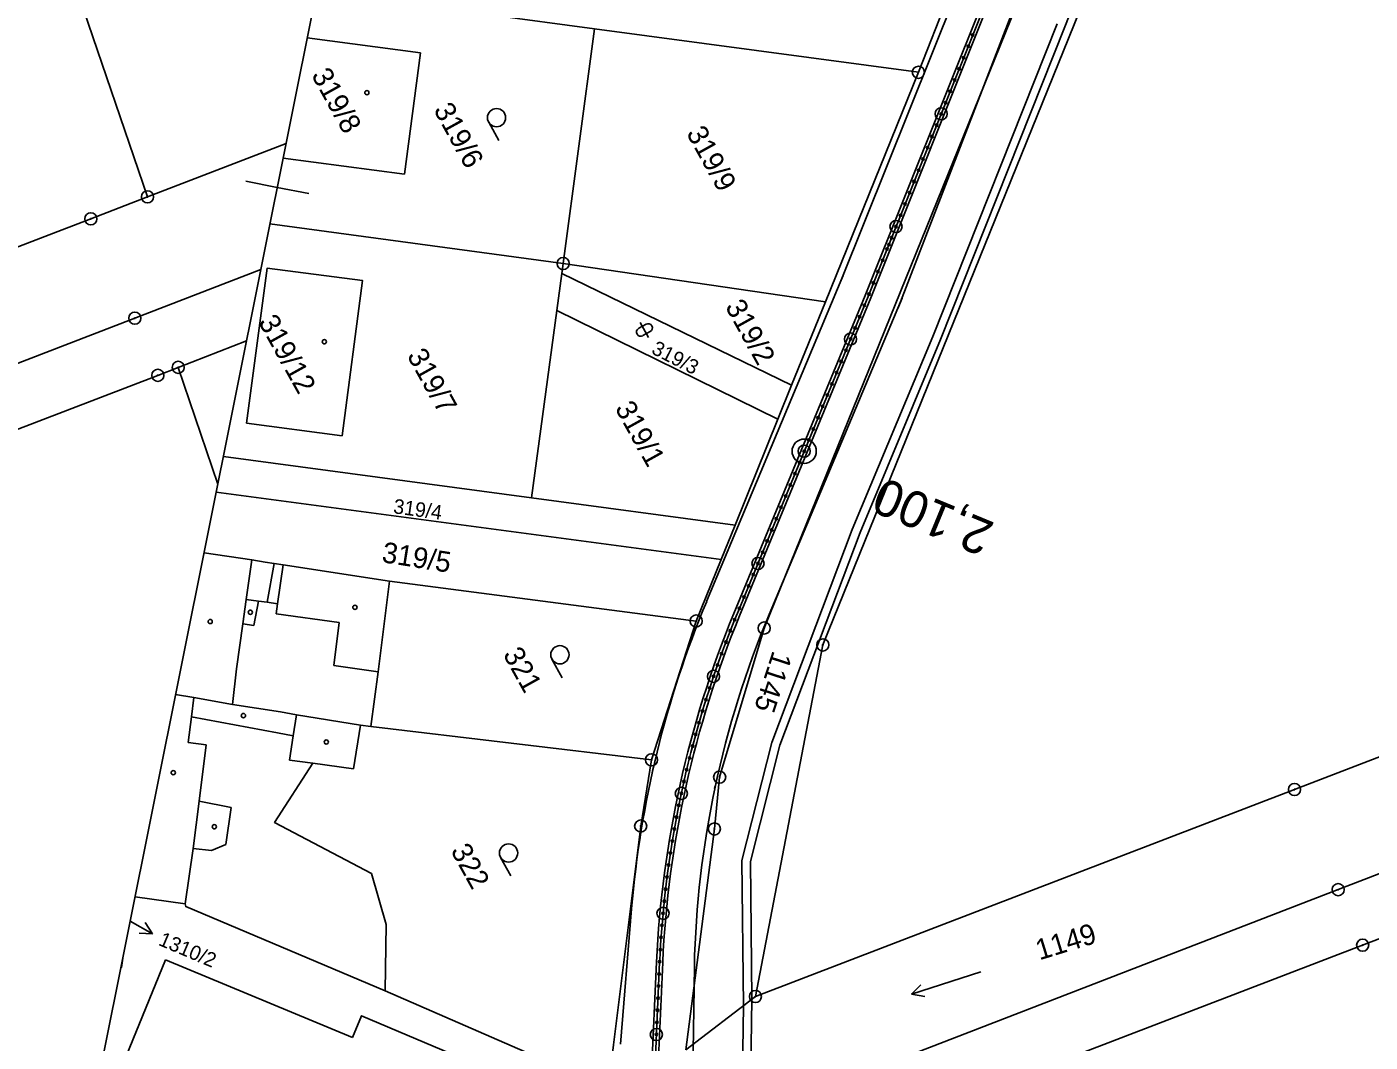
# Model space of a CAD drawing. Extents: x -548552 to -543113, y -1131925 to -1123599.
# Drawn here: x -547907.6 to -547796.9, y -1129667.6 to -1129584 of the extents above; entities that cross this region are included whole.
import ezdxf

# ---------------------------------------------------------------- set-up
doc = ezdxf.new("R2010")
doc.units = 0
for name, color, linetype in [('Hranice parcel', 7, 'Continuous'), ('Parcelní čísla', 7, 'Continuous'), ('Pop  PČ popisy', 7, 'Continuous'), ('Profile', 7, 'Continuous'), ('PROFILY NÁVRH', 7, 'Continuous'), ('STANIČENÍ', 7, 'Continuous'), ('Vnitřní kresba', 7, 'Continuous'), ('Věcná břemena k části', 7, 'Continuous'), ('Značky bodu BP', 7, 'Continuous'), ('Značky budov', 7, 'Continuous'), ('Značky kultur', 7, 'Continuous')]:
    doc.layers.add(name, color=color, linetype=linetype)

msp = doc.modelspace()

# ---------------------------------------------------------------- linework, layer by layer
at = {"layer": 'Hranice parcel'}
for p, q in [((-547942.37, -1129467.12), (-547897.64, -1129598.01)), ((-547834.11, -1129587.74), (-547825, -1129564.73)), ((-547869.39, -1129583), (-547860.79, -1129584.16)), ((-547863.38, -1129603.49), (-547860.79, -1129584.16)), ((-547860.79, -1129584.16), (-547834.11, -1129587.74)), ((-547834.11, -1129587.74), (-547841.77, -1129606.66)), ((-547886.21, -1129593.6), (-547897.64, -1129598.01)), ((-547887.55, -1129600.24), (-547863.38, -1129603.49)), ((-547863.38, -1129603.49), (-547863.5, -1129604.31)), ((-547841.77, -1129606.66), (-547863.38, -1129603.49)), ((-547863.5, -1129604.31), (-547863.9, -1129607.37)), ((-547863.5, -1129604.31), (-547844.56, -1129613.53)), ((-547844.56, -1129613.53), (-547841.77, -1129606.66)), ((-547863.9, -1129607.37), (-547865.98, -1129622.81)), ((-547845.68, -1129616.31), (-547863.9, -1129607.37)), ((-547889.47, -1129609.86), (-547895.1, -1129612.05)), ((-547895.1, -1129612.05), (-547891.84, -1129621.67)), ((-547845.68, -1129616.31), (-547844.56, -1129613.53)), ((-547849.21, -1129625.04), (-547845.68, -1129616.31)), ((-547865.98, -1129622.81), (-547891.38, -1129619.39)), ((-547891.98, -1129622.34), (-547850.37, -1129627.89)), ((-547865.98, -1129622.81), (-547849.21, -1129625.04)), ((-547850.37, -1129627.89), (-547849.21, -1129625.04)), ((-547852.42, -1129632.95), (-547850.37, -1129627.89)), ((-547877.7, -1129629.67), (-547852.42, -1129632.95)), ((-547856.1, -1129644.38), (-547852.42, -1129632.95)), ((-547880.07, -1129641.53), (-547879.22, -1129641.63)), ((-547879.22, -1129641.63), (-547856.1, -1129644.38)), ((-547853.27, -1129668.27), (-547847.54, -1129663.89))]:
    msp.add_line(p, q, dxfattribs=at)
for points in [[(-547798.34, -1129478.78), (-547798.54, -1129479.7), (-547809.27, -1129532.38), (-547814.53, -1129551.86), (-547819.6, -1129566.35), (-547846.82, -1129633.53), (-547850.49, -1129645.82), (-547850.92, -1129650.08), (-547853.27, -1129668.27)], [(-547847.54, -1129663.89), (-547841.99, -1129634.92), (-547814.83, -1129567.86), (-547809.71, -1129553.18), (-547804.26, -1129533.19), (-547796.76, -1129496.31)], [(-547884.47, -1129584.91), (-547875.15, -1129586.14)], [(-547875.15, -1129586.14), (-547876.47, -1129596.13), (-547886.46, -1129594.82)], [(-547897.64, -1129598.01), (-547902.31, -1129599.82), (-547935.15, -1129612.43), (-547948.72, -1129617.65), (-547993.15, -1129634.71)], [(-547888.29, -1129603.98), (-547898.68, -1129608), (-547945.12, -1129625.9), (-547988.24, -1129642.57), (-547993.6, -1129646.38), (-547997.26, -1129652.89)], [(-547889.47, -1129616.65), (-547887.77, -1129603.87), (-547879.93, -1129604.89), (-547881.6, -1129617.68), (-547889.47, -1129616.65)], [(-547979.82, -1129644.55), (-547943.11, -1129630.48), (-547896.79, -1129612.71), (-547895.1, -1129612.05)], [(-547752.04, -1129627.2), (-547756.71, -1129629), (-547789.54, -1129641.62), (-547803.12, -1129646.83), (-547847.54, -1129663.89)], [(-547892.97, -1129627.32), (-547889.03, -1129627.92), (-547887.93, -1129628.1), (-547887.19, -1129628.21), (-547886.45, -1129628.32), (-547877.7, -1129629.67)], [(-547879.22, -1129641.63), (-547878.63, -1129637.14), (-547877.7, -1129629.67)], [(-547742.69, -1129633.16), (-547753.08, -1129637.19), (-547799.52, -1129655.08), (-547842.64, -1129671.75), (-547847.99, -1129675.56), (-547851.66, -1129682.08)], [(-547895.32, -1129639), (-547893.83, -1129639.26), (-547890.64, -1129639.82), (-547886.68, -1129640.44), (-547885.37, -1129640.67), (-547880.07, -1129641.53)], [(-547880.07, -1129641.53), (-547880.67, -1129645.12), (-547884.01, -1129644.66), (-547887.16, -1129649.54), (-547879.17, -1129653.76), (-547877.96, -1129657.95), (-547878.05, -1129663.42)], [(-547834.22, -1129673.73), (-547797.5, -1129659.66), (-547751.18, -1129641.9), (-547749.5, -1129641.24)], [(-547859.71, -1129671.62), (-547859.23, -1129667.87), (-547856.99, -1129649.84), (-547856.1, -1129644.38)], [(-547898.66, -1129655.68), (-547894.52, -1129656.26), (-547894.48, -1129656.48), (-547878.05, -1129663.42)], [(-547899.63, -1129660.53), (-547899.77, -1129661.49), (-547899.82, -1129661.48)], [(-547878.05, -1129663.42), (-547866.52, -1129668.43), (-547859.71, -1129671.62)]]:
    msp.add_lwpolyline(points, dxfattribs=at)
at = {"layer": 'Pop  PČ popisy'}
for p, q in [((-547899.06, -1129657.67), (-547897.22, -1129658.73)), ((-547897.22, -1129658.73), (-547897.84, -1129657.8)), ((-547897.22, -1129658.73), (-547898.33, -1129658.67))]:
    msp.add_line(p, q, dxfattribs=at)
at = {"layer": 'Profile'}
for p, q in [((-547861.21, -1129468.85), (-547902.63, -1129675.5)), ((-547879.52, -1129560.22), (-547902.63, -1129675.5)), ((-547879.52, -1129560.22), (-547902.63, -1129675.5)), ((-547886.94, -1129597.22), (-547889.53, -1129596.7)), ((-547884.35, -1129597.73), (-547886.94, -1129597.22))]:
    msp.add_line(p, q, dxfattribs=at)
at = {"layer": 'PROFILY NÁVRH'}
for p, q in [((-547829.36, -1129577.18), (-547840.42, -1129604.72)), ((-547838.49, -1129606.12), (-547827.47, -1129578.6)), ((-547838.02, -1129606.31), (-547827.01, -1129578.79)), ((-547824.91, -1129578.94), (-547835.58, -1129606.66)), ((-547840.42, -1129604.72), (-547851.56, -1129631.33)), ((-547849.31, -1129632.33), (-547838.49, -1129606.12)), ((-547848.84, -1129632.52), (-547838.02, -1129606.31)), ((-547835.58, -1129606.66), (-547846.41, -1129632.42)), ((-547857.74, -1129656.66), (-547858.67, -1129667.81)), ((-547856.61, -1129681.61), (-547855.68, -1129661.04)), ((-547856.11, -1129681.63), (-547855.18, -1129661.07)), ((-547852.57, -1129661.41), (-547852.72, -1129671.28))]:
    msp.add_line(p, q, dxfattribs=at)
for centre, radius, start, end in [((-547774.39, -1129663.6), 83.64, 157.3051, 175.242), ((-547773.41, -1129663.1), 79.18, 157.2059, 178.7795)]:
    msp.add_arc(centre, radius, start, end, dxfattribs=at)
for major_axis, ratio in [((-22.44, -82.35), 0.999015), ((-22.31, -81.86), 0.999009)]:
    msp.add_ellipse((-547770.5, -1129664.88), major_axis=major_axis, ratio=ratio, start_param=4.586928, end_param=4.933273, dxfattribs=at)
at = {"layer": 'STANIČENÍ'}
for p, q in [((-547838.26, -1129606.21), (-547827.24, -1129578.7)), ((-547840.64, -1129605.26), (-547840.32, -1129604.47)), ((-547849.07, -1129632.43), (-547838.26, -1129606.21)), ((-547835.8, -1129607.2), (-547835.46, -1129606.35)), ((-547856.36, -1129681.62), (-547855.43, -1129661.06))]:
    msp.add_line(p, q, dxfattribs=at)
for centre, radius in [((-547829.63, -1129584.67), 0.1), ((-547830, -1129585.6), 0.1), ((-547830.75, -1129587.46), 0.1), ((-547830.37, -1129586.53), 0.1), ((-547831.12, -1129588.38), 0.1), ((-547831.49, -1129589.31), 0.1), ((-547832.23, -1129591.17), 0.5), ((-547831.86, -1129590.24), 0.1), ((-547832.23, -1129591.17), 0.1), ((-547832.98, -1129593.03), 0.1), ((-547832.6, -1129592.1), 0.1), ((-547833.35, -1129593.95), 0.1), ((-547833.72, -1129594.88), 0.1), ((-547834.09, -1129595.81), 0.1), ((-547834.46, -1129596.74), 0.1), ((-547835.21, -1129598.6), 0.1), ((-547834.83, -1129597.67), 0.1), ((-547835.58, -1129599.52), 0.1), ((-547835.95, -1129600.45), 0.5), ((-547835.95, -1129600.45), 0.1), ((-547836.32, -1129601.38), 0.1), ((-547836.69, -1129602.31), 0.1), ((-547836.54, -1129601.94), 0.1), ((-547837.06, -1129603.24), 0.1), ((-547837.81, -1129605.09), 0.1), ((-547837.44, -1129604.17), 0.1), ((-547838.18, -1129606.02), 0.1), ((-547838.56, -1129606.95), 0.1), ((-547838.94, -1129607.87), 0.1), ((-547839.7, -1129609.72), 0.5), ((-547839.32, -1129608.8), 0.1), ((-547840.08, -1129610.65), 0.1), ((-547839.7, -1129609.72), 0.1), ((-547840.47, -1129611.57), 0.1), ((-547840.85, -1129612.49), 0.1), ((-547841.23, -1129613.42), 0.1), ((-547841.61, -1129614.34), 0.1), ((-547842.37, -1129616.19), 0.1), ((-547841.99, -1129615.27), 0.1), ((-547842.76, -1129617.12), 0.1), ((-547843.52, -1129618.96), 1), ((-547843.14, -1129618.04), 0.1), ((-547843.52, -1129618.96), 0.5), ((-547843.52, -1129618.96), 0.1), ((-547843.9, -1129619.89), 0.1), ((-547844.66, -1129621.74), 0.1), ((-547844.28, -1129620.81), 0.1), ((-547845.04, -1129622.66), 0.1), ((-547845.43, -1129623.59), 0.1), ((-547845.81, -1129624.51), 0.1), ((-547846.19, -1129625.44), 0.1), ((-547846.95, -1129627.28), 0.1), ((-547846.57, -1129626.36), 0.1), ((-547847.33, -1129628.21), 0.5), ((-547847.33, -1129628.21), 0.1), ((-547847.72, -1129629.13), 0.1), ((-547848.1, -1129630.06), 0.1), ((-547848.48, -1129630.98), 0.1), ((-547849.24, -1129632.83), 0.1), ((-547848.86, -1129631.91), 0.1), ((-547849.61, -1129633.76), 0.1), ((-547849.97, -1129634.69), 0.1), ((-547850.32, -1129635.63), 0.1), ((-547850.99, -1129637.51), 0.5), ((-547850.66, -1129636.57), 0.1), ((-547850.99, -1129637.51), 0.1), ((-547851.61, -1129639.42), 0.1), ((-547851.3, -1129638.46), 0.1), ((-547851.9, -1129640.37), 0.1), ((-547852.18, -1129641.33), 0.1), ((-547852.46, -1129642.29), 0.1), ((-547852.72, -1129643.26), 0.1), ((-547852.96, -1129644.23), 0.1), ((-547853.43, -1129646.17), 0.1), ((-547853.2, -1129645.2), 0.1), ((-547853.64, -1129647.15), 0.5), ((-547853.64, -1129647.15), 0.1), ((-547853.85, -1129648.13), 0.1), ((-547854.04, -1129649.11), 0.1), ((-547854.22, -1129650.09), 0.1), ((-547854.38, -1129651.08), 0.1), ((-547854.54, -1129652.07), 0.1), ((-547854.69, -1129653.06), 0.1), ((-547854.94, -1129655.04), 0.1), ((-547854.82, -1129654.05), 0.1), ((-547855.05, -1129656.03), 0.1), ((-547855.15, -1129657.03), 0.5), ((-547855.15, -1129657.03), 0.1), ((-547855.24, -1129658.03), 0.1), ((-547855.31, -1129659.02), 0.1), ((-547855.38, -1129660.02), 0.1), ((-547855.43, -1129661.02), 0.1), ((-547855.47, -1129662.02), 0.1), ((-547855.52, -1129663.02), 0.1), ((-547855.56, -1129664.02), 0.1), ((-547855.66, -1129666.01), 0.1), ((-547855.61, -1129665.01), 0.1), ((-547855.7, -1129667.01), 0.5), ((-547855.7, -1129667.01), 0.1)]:
    msp.add_circle(centre, radius, dxfattribs=at)
for major_axis, ratio, start_param, end_param in [((-22.38, -82.1), 0.999012, 4.586928, 4.933273), ((-23.09, -84.72), 0.999042, 4.742803, 4.755033), ((-21.69, -79.6), 0.99898, 4.743539, 4.756619)]:
    msp.add_ellipse((-547770.5, -1129664.88), major_axis=major_axis, ratio=ratio, start_param=start_param, end_param=end_param, dxfattribs=at)
at = {"layer": 'Vnitřní kresba'}
for p, q in [((-547889.5, -1129631.17), (-547889.03, -1129627.92)), ((-547887.19, -1129628.21), (-547887.76, -1129631.41)), ((-547886.45, -1129628.32), (-547886.91, -1129631.54)), ((-547889.5, -1129631.17), (-547889.79, -1129633.17)), ((-547888.5, -1129631.31), (-547889.5, -1129631.17)), ((-547888.5, -1129631.31), (-547888.86, -1129633.31)), ((-547887.76, -1129631.41), (-547888.5, -1129631.31)), ((-547887.76, -1129631.41), (-547886.91, -1129631.54)), ((-547886.91, -1129631.54), (-547887.03, -1129632.37)), ((-547887.03, -1129632.37), (-547881.83, -1129633.07)), ((-547889.79, -1129633.17), (-547890.31, -1129636.88)), ((-547888.86, -1129633.31), (-547889.79, -1129633.17)), ((-547881.83, -1129633.07), (-547882.27, -1129636.62)), ((-547890.31, -1129636.88), (-547890.64, -1129639.82)), ((-547882.27, -1129636.62), (-547878.63, -1129637.14)), ((-547893.83, -1129639.26), (-547894.01, -1129640.83)), ((-547894.01, -1129640.83), (-547894.28, -1129642.96)), ((-547886.93, -1129642.17), (-547894.01, -1129640.83)), ((-547885.63, -1129642.4), (-547885.37, -1129640.67)), ((-547885.63, -1129642.4), (-547886.93, -1129642.17)), ((-547885.93, -1129644.4), (-547885.63, -1129642.4)), ((-547894.28, -1129642.96), (-547892.79, -1129643.15)), ((-547892.79, -1129643.15), (-547893.38, -1129647.8)), ((-547884.01, -1129644.66), (-547885.93, -1129644.4)), ((-547893.38, -1129647.8), (-547893.87, -1129651.68)), ((-547893.38, -1129647.8), (-547890.73, -1129648.32)), ((-547890.73, -1129648.32), (-547891.18, -1129651.37)), ((-547891.18, -1129651.37), (-547892.37, -1129651.85)), ((-547893.87, -1129651.68), (-547894.52, -1129656.26)), ((-547892.37, -1129651.85), (-547893.87, -1129651.68)), ((-547899.38, -1129668.81), (-547896.16, -1129660.86)), ((-547896.16, -1129660.86), (-547880.74, -1129667.26))]:
    msp.add_line(p, q, dxfattribs=at)
msp.add_lwpolyline([(-547880.74, -1129667.26), (-547880.01, -1129665.47), (-547870.34, -1129669.57), (-547870.92, -1129671.01), (-547866.08, -1129672.92)], dxfattribs=at)
at = {"layer": 'Věcná břemena k části'}
msp.add_lwpolyline([(-547822.68, -1129583.75), (-547832.93, -1129609.5), (-547839.56, -1129625.41), (-547846.18, -1129642.96), (-547848.65, -1129652.67), (-547848.53, -1129664.65), (-547847.83, -1129664.11), (-547847.94, -1129652.76), (-547845.52, -1129643.17), (-547838.91, -1129625.67), (-547832.28, -1129609.76), (-547822.04, -1129584.01), (-547817.47, -1129572.39)], dxfattribs=at)
msp.add_lwpolyline([(-547848.75, -1129676.91), (-547847.99, -1129675.56), (-547847.83, -1129664.11), (-547848.53, -1129664.65), (-547848.69, -1129675.55)], close=True, dxfattribs=at)
at = {"layer": 'Značky bodu BP'}
for centre, radius in [((-547834.11, -1129587.74), 0.5), ((-547834.11, -1129587.74), 0.0303), ((-547897.64, -1129598.01), 0.5), ((-547897.64, -1129598.01), 0.0303), ((-547902.31, -1129599.82), 0.5), ((-547902.31, -1129599.82), 0.0303), ((-547863.38, -1129603.49), 0.5), ((-547863.38, -1129603.49), 0.0303), ((-547898.68, -1129608), 0.5), ((-547898.68, -1129608), 0.0303), ((-547895.1, -1129612.05), 0.5), ((-547896.79, -1129612.71), 0.5), ((-547896.79, -1129612.71), 0.0303), ((-547895.1, -1129612.05), 0.0303), ((-547852.42, -1129632.95), 0.5), ((-547852.42, -1129632.95), 0.0303), ((-547846.82, -1129633.53), 0.5), ((-547846.82, -1129633.53), 0.0303), ((-547841.99, -1129634.92), 0.5), ((-547841.99, -1129634.92), 0.0303), ((-547856.1, -1129644.38), 0.5), ((-547856.1, -1129644.38), 0.0303), ((-547850.49, -1129645.82), 0.5), ((-547850.49, -1129645.82), 0.0303), ((-547803.12, -1129646.83), 0.5), ((-547803.12, -1129646.83), 0.0303), ((-547856.99, -1129649.84), 0.5), ((-547856.99, -1129649.84), 0.0303), ((-547850.92, -1129650.08), 0.5), ((-547850.92, -1129650.08), 0.0303), ((-547799.52, -1129655.08), 0.5), ((-547799.52, -1129655.08), 0.0303), ((-547797.5, -1129659.66), 0.5), ((-547797.5, -1129659.66), 0.0303), ((-547847.54, -1129663.89), 0.5), ((-547847.54, -1129663.89), 0.0303)]:
    msp.add_circle(centre, radius, dxfattribs=at)
at = {"layer": 'Značky budov'}
for centre in [(-547879.56, -1129589.42), (-547883.06, -1129609.94), (-547880.54, -1129631.82), (-547889.16, -1129632.23), (-547892.47, -1129632.99), (-547889.73, -1129640.74), (-547882.9, -1129642.92), (-547895.51, -1129645.44), (-547892.13, -1129649.9)]:
    msp.add_circle(centre, 0.175, dxfattribs=at)
at = {"layer": 'Značky kultur'}
for p, q in [((-547869.52, -1129591.84), (-547868.67, -1129593.37)), ((-547857.03, -1129608.35), (-547856.35, -1129609.58)), ((-547856.55, -1129608.49), (-547857.16, -1129608.83)), ((-547856.82, -1129609.44), (-547856.21, -1129609.1)), ((-547864.31, -1129636.09), (-547863.46, -1129637.62)), ((-547868.54, -1129652.42), (-547867.69, -1129653.95)), ((-547828.97, -1129661.85), (-547834.67, -1129663.7)), ((-547834.67, -1129663.7), (-547833.9, -1129662.93)), ((-547834.67, -1129663.7), (-547833.59, -1129663.88))]:
    msp.add_line(p, q, dxfattribs=at)
for centre in [(-547868.87, -1129591.48), (-547863.65, -1129635.73), (-547867.88, -1129652.06)]:
    msp.add_circle(centre, 0.75, dxfattribs=at)
for centre, start, end in [((-547856.38, -1129608.8), 299.0429, 119.0429), ((-547856.99, -1129609.14), 119.0429, 299.0308)]:
    msp.add_arc(centre, 0.35, start, end, dxfattribs=at)

# ---------------------------------------------------------------- texts
at = {"layer": 'Parcelní čísla'}
for s, height, rotation, p in [('319/8', 1.7, 299.0429, (-547884.17, -1129587.97)), ('319/6', 1.7, 299.0429, (-547874.1, -1129590.83)), ('319/9', 1.7, 299.0429, (-547853.27, -1129592.75)), ('319/2', 1.7, 299.0429, (-547850.07, -1129607.04)), ('319/12', 1.7, 299.0429, (-547888.54, -1129608.3)), ('319/7', 1.7, 299.0429, (-547876.29, -1129611.08)), ('319/3', 1.2, 333.0429, (-547856.19, -1129610.87)), ('319/1', 1.7, 299.0429, (-547859.15, -1129615.41)), ('319/4', 1.2, 352.0429, (-547877.43, -1129624.06)), ('319/5', 1.7, 351.0429, (-547878.39, -1129628.09)), ('321', 1.7, 299.0429, (-547868.38, -1129635.69)), ('1145', 1.7, 252.0429, (-547846.1, -1129635.33)), ('322', 1.7, 299.0429, (-547872.69, -1129651.87)), ('1149', 1.7, 17.0429, (-547824.14, -1129660.91)), ('1310/2', 1.2, 337.0429, (-547896.81, -1129659.62))]:
    msp.add_text(s, height=height, rotation=rotation, dxfattribs=at).set_placement(p)
at = {"layer": 'STANIČENÍ'}
msp.add_text('2,100', height=3, rotation=157.5724, dxfattribs=at).set_placement((-547827.72, -1129624.9))

doc.saveas('drawing.dxf')
